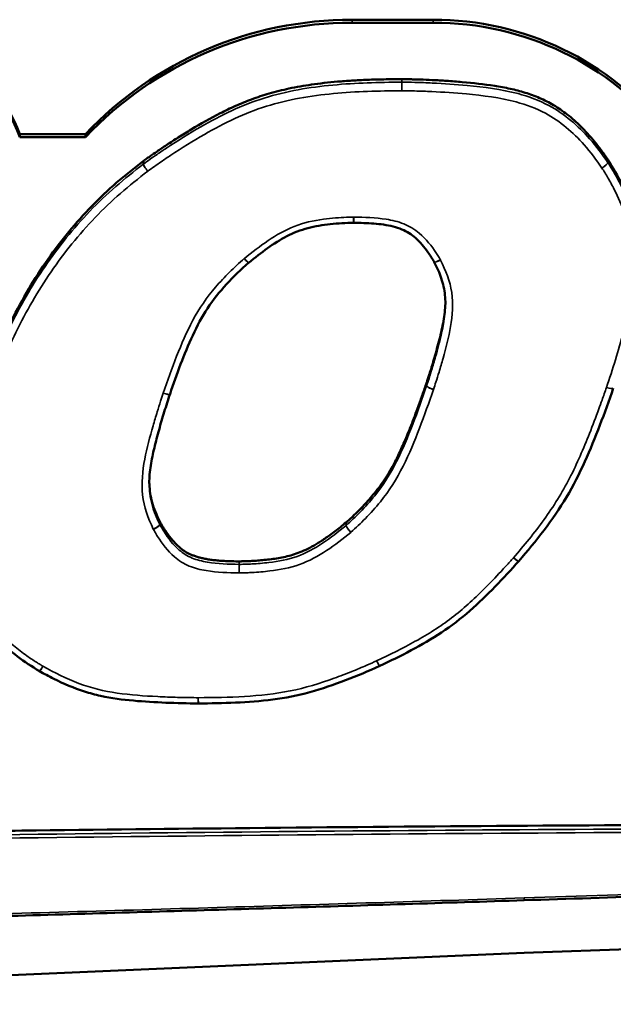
# Model space of a CAD drawing. Header units: inches. Extents: x 0.2 to 58.8, y 1.7 to 68.8.
# Tile 268 of 283: x 47.203 to 47.615, y 62.06 to 62.742. Entities that reach past the tile are written whole.
import ezdxf

# ---------------------------------------------------------------- set-up
doc = ezdxf.new("R2010")
doc.units = ezdxf.units.IN
doc.header["$MEASUREMENT"] = 0
doc.layers.add('Visible (ANSI)', color=7, linetype='Continuous', lineweight=50)
doc.layers.add('Visible Narrow (ANSI)', color=7, linetype='Continuous', lineweight=35)

msp = doc.modelspace()

# ---------------------------------------------------------------- linework, layer by layer
at = {"layer": 'Visible (ANSI)'}
for p, q in [((47.48957, 62.74237), (47.43337, 62.74237)), ((47.43337, 62.74029), (47.48957, 62.74029)), ((47.24854, 62.66311), (47.2028, 62.66311)), ((47.2028, 62.66103), (47.2028, 62.66311)), ((47.2028, 62.66103), (47.24854, 62.66103)), ((47.24854, 62.66103), (47.24854, 62.66311)), ((47.43438, 62.6015), (47.43442, 62.6015)), ((47.3618, 62.57392), (47.36185, 62.57396)), ((47.30705, 62.4828), (47.30706, 62.48282)), ((48.48112, 62.12648), (47.55267, 62.09543)), ((47.55267, 62.09543), (46.73187, 62.05967))]:
    msp.add_line(p, q, dxfattribs=at)
for centre, start, end in [((47.60978, 62.48839), 341.16408, 341.48855), ((47.54521, 62.3703), 318.8354, 319.17395), ((47.21895, 62.29509), 239.90469, 240.87268), ((47.45038, 62.29883), 294.85891, 295.18357), ((47.32669, 62.27331), 269.91882, 270.18367)]:
    msp.add_arc(centre, 0.005, start, end, dxfattribs=at)
for centre, major_axis, ratio, start_param, end_param in [((47.08777, 62.62286), (0.12217, 0), 0.978148, 0.343558, 1.570796), ((47.43337, 62.49655), (-0.25131, 0), 0.978148, 4.712389, 5.538723), ((47.48957, 62.54304), (-0.20379, 0), 0.978148, 3.79987, 4.712389), ((47.08777, 62.62078), (0.12217, 0), 0.978148, 0.343558, 1.570796), ((47.43337, 62.49447), (0.25131, 0), 0.978148, 1.570796, 2.39713), ((47.48957, 62.54096), (0.20379, 0), 0.978148, 0.658277, 1.570796), ((47.48549, 62.57231), (0.00529, -0.00023), 0.912162, 0.47841, 0.508989)]:
    msp.add_ellipse(centre, major_axis=major_axis, ratio=ratio, start_param=start_param, end_param=end_param, dxfattribs=at)
for points, knots in [([(47.28859, 62.64435), (47.28867, 62.64441), (47.28904, 62.64468), (47.28987, 62.64528), (47.29124, 62.64627), (47.29403, 62.64825), (47.29859, 62.65141), (47.30518, 62.65584), (47.31307, 62.66094), (47.32528, 62.66847), (47.33843, 62.67588), (47.35246, 62.6827), (47.36379, 62.68737), (47.3762, 62.69146), (47.3901, 62.6949), (47.40284, 62.69712), (47.41407, 62.69855), (47.42339, 62.69948), (47.43339, 62.70021), (47.44414, 62.70073), (47.45567, 62.70106), (47.46363, 62.7011), (47.46774, 62.70112)], [0.0001669, 0.0001669, 0.0001669, 0.0001669, 0.0009341, 0.0036538, 0.0080356, 0.0139561, 0.0299207, 0.0505654, 0.0749138, 0.101997, 0.1605463, 0.1904728, 0.2213119, 0.2541444, 0.2901301, 0.3304757, 0.3526676, 0.3764067, 0.4018441, 0.4291297, 0.458412, 0.4897452, 0.4897452, 0.4897452, 0.4897452]), ([(47.46778, 62.70112), (47.46791, 62.70112), (47.46843, 62.70112), (47.46957, 62.70111), (47.47142, 62.70109), (47.47391, 62.70104), (47.47698, 62.70098), (47.48206, 62.70083), (47.48944, 62.70054), (47.49922, 62.7), (47.51367, 62.6989), (47.52843, 62.69724), (47.54297, 62.69461), (47.55342, 62.69191), (47.56353, 62.68821), (47.57338, 62.68319), (47.58125, 62.67781), (47.58741, 62.6727), (47.59212, 62.6683), (47.59681, 62.66338), (47.6015, 62.65791), (47.60621, 62.65187), (47.60921, 62.64756), (47.61075, 62.64534)], [0, 0, 0, 0, 0.0010176, 0.0039696, 0.0087051, 0.0150732, 0.0229232, 0.0321047, 0.0538616, 0.0791463, 0.1067684, 0.1643173, 0.1922116, 0.2194204, 0.2465407, 0.2743497, 0.30379, 0.3194557, 0.3359275, 0.3533416, 0.3718327, 0.3915324, 0.4124624, 0.4124624, 0.4124624, 0.4124624]), ([(47.61075, 62.64534), (47.61076, 62.64533), (47.61077, 62.64532), (47.61078, 62.64529), (47.61079, 62.64528), (47.6108, 62.64527)], [0, 0, 0, 0, 0.0001071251, 0.0001071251, 0.0002142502, 0.0002142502, 0.0002142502, 0.0002142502]), ([(47.6108, 62.64527), (47.61084, 62.64521), (47.61102, 62.64494), (47.61172, 62.64388), (47.61314, 62.64161), (47.61537, 62.63787), (47.61812, 62.63291), (47.6212, 62.62691), (47.62437, 62.62003), (47.62743, 62.61244), (47.63017, 62.6043), (47.6324, 62.59557), (47.63378, 62.58636), (47.63405, 62.58002), (47.63405, 62.57686)], [0.0001075, 0.0001075, 0.0001075, 0.0001075, 0.0006655, 0.002605, 0.0099674, 0.0214148, 0.0362851, 0.053931, 0.0737244, 0.0950643, 0.1173883, 0.1404478, 0.1651381, 0.1897619, 0.1897619, 0.1897619, 0.1897619]), ([(47.1772, 62.48557), (47.18018, 62.49387), (47.18606, 62.5102), (47.19677, 62.5336), (47.2087, 62.55564), (47.22199, 62.57626), (47.2366, 62.59548), (47.25255, 62.61325), (47.26974, 62.6297), (47.28224, 62.63942), (47.28849, 62.64427)], [0.0001304, 0.0001304, 0.0001304, 0.0001304, 0.0685768, 0.1350126, 0.1996182, 0.2627311, 0.3247134, 0.3859474, 0.4468292, 0.5075955, 0.5075955, 0.5075955, 0.5075955]), ([(47.28849, 62.64427), (47.28851, 62.64428), (47.28852, 62.6443), (47.28856, 62.64432), (47.28858, 62.64434), (47.28859, 62.64435)], [0, 0, 0, 0, 0.0001667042, 0.0001667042, 0.0003334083, 0.0003334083, 0.0003334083, 0.0003334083]), ([(47.36185, 62.57396), (47.36611, 62.57746), (47.37029, 62.58078), (47.37901, 62.58698), (47.38349, 62.58985), (47.39277, 62.59465), (47.39755, 62.59655), (47.40758, 62.59918), (47.41288, 62.59999), (47.4236, 62.60113), (47.42891, 62.60149), (47.43438, 62.6015)], [0.0000779, 0.0000779, 0.0000779, 0.0000779, 0.0424549, 0.0424549, 0.084832, 0.084832, 0.127209, 0.127209, 0.169586, 0.169586, 0.2119631, 0.2119631, 0.2119631, 0.2119631]), ([(47.43442, 62.6015), (47.43921, 62.60148), (47.44382, 62.60137), (47.45299, 62.60065), (47.45753, 62.60004), (47.46391, 62.59844), (47.46596, 62.59779), (47.47139, 62.59554), (47.47451, 62.59356), (47.48049, 62.58818), (47.48335, 62.58477), (47.48749, 62.57896), (47.48904, 62.57657), (47.49021, 62.57446)], [-0.1825043, -0.1825043, -0.1825043, -0.1825043, -0.1460483, -0.1460483, -0.1095922, -0.1095922, -0.0913641, -0.0913641, -0.0585588, -0.0585588, -0.0221027, -0.0221027, -0.0002239, -0.0002239, -0.0002239, -0.0002239]), ([(47.30706, 62.48282), (47.30944, 62.48977), (47.31185, 62.49663), (47.31703, 62.51021), (47.31976, 62.51693), (47.32582, 62.52998), (47.32914, 62.53631), (47.33687, 62.54813), (47.34136, 62.55364), (47.35113, 62.56422), (47.35614, 62.56915), (47.3618, 62.57392)], [0.0000272, 0.0000272, 0.0000272, 0.0000272, 0.0571392, 0.0571392, 0.1142512, 0.1142512, 0.1713632, 0.1713632, 0.2284753, 0.2284753, 0.2855873, 0.2855873, 0.2855873, 0.2855873]), ([(47.49028, 62.57433), (47.49128, 62.57239), (47.49223, 62.57052), (47.49388, 62.56683), (47.4946, 62.56498), (47.49586, 62.56116), (47.49639, 62.55922), (47.49724, 62.55531), (47.49755, 62.55335), (47.49797, 62.54939), (47.49807, 62.54739), (47.49807, 62.54538)], [0.00019545, 0.00019545, 0.00019545, 0.00019545, 0.01713415, 0.01713415, 0.03407284, 0.03407284, 0.05101153, 0.05101153, 0.06795023, 0.06795023, 0.08488892, 0.08488892, 0.08488892, 0.08488892]), ([(47.48502, 62.49064), (47.48504, 62.49072), (47.48514, 62.49101), (47.48536, 62.49165), (47.4857, 62.49268), (47.48615, 62.49408), (47.48671, 62.4958), (47.48762, 62.49866), (47.48891, 62.50282), (47.49055, 62.50835), (47.49286, 62.51653), (47.49501, 62.52494), (47.49674, 62.53336), (47.49766, 62.53947), (47.498, 62.54381), (47.49805, 62.54611), (47.49806, 62.54641)], [0, 0, 0, 0, 0.0006132, 0.0023917, 0.0052442, 0.0090793, 0.0138056, 0.0193319, 0.0324196, 0.0476136, 0.0641874, 0.0985818, 0.1151198, 0.1310614, 0.1466274, 0.1489852, 0.1489852, 0.1489852, 0.1489852]), ([(47.42918, 62.3938), (47.42933, 62.39393), (47.42994, 62.39445), (47.43124, 62.39561), (47.43329, 62.39748), (47.43595, 62.40001), (47.43908, 62.40313), (47.44254, 62.40677), (47.44621, 62.41087), (47.44997, 62.41539), (47.45377, 62.42039), (47.45758, 62.42607), (47.46071, 62.43141), (47.46329, 62.43624), (47.46534, 62.44035), (47.46747, 62.44485), (47.46967, 62.4498), (47.47196, 62.45522), (47.47435, 62.46116), (47.47685, 62.46765), (47.47946, 62.47474), (47.48222, 62.48246), (47.48406, 62.48783), (47.48501, 62.49062)], [0.0000894, 0.0000894, 0.0000894, 0.0000894, 0.00162, 0.0062377, 0.0134917, 0.0230239, 0.0344804, 0.0475129, 0.0617802, 0.0769508, 0.0928931, 0.1102473, 0.1298731, 0.1408135, 0.1526523, 0.1655002, 0.1794675, 0.1946644, 0.2112003, 0.2291843, 0.2487251, 0.2699309, 0.2928579, 0.2928579, 0.2928579, 0.2928579]), ([(47.29267, 62.421), (47.29267, 62.42504), (47.29305, 62.42912), (47.29432, 62.43733), (47.29521, 62.44147), (47.29719, 62.44978), (47.29829, 62.45393), (47.30061, 62.46222), (47.30183, 62.46636), (47.30437, 62.47461), (47.30566, 62.47868), (47.30705, 62.4828)], [0.0832759, 0.0832759, 0.0832759, 0.0832759, 0.1171508, 0.1171508, 0.1510258, 0.1510258, 0.1849008, 0.1849008, 0.2187757, 0.2187757, 0.2526507, 0.2526507, 0.2526507, 0.2526507]), ([(47.61451, 62.48678), (47.6116, 62.47824), (47.60843, 62.46966), (47.60188, 62.45271), (47.59847, 62.44428), (47.59097, 62.42758), (47.58679, 62.41931), (47.5773, 62.40341), (47.57204, 62.39576), (47.56088, 62.38102), (47.55492, 62.37389), (47.54899, 62.36703)], [0.0000353, 0.0000353, 0.0000353, 0.0000353, 0.0700319, 0.0700319, 0.1400285, 0.1400285, 0.2100251, 0.2100251, 0.2800216, 0.2800216, 0.3500182, 0.3500182, 0.3500182, 0.3500182]), ([(47.29268, 62.42204), (47.29268, 62.42144), (47.29277, 62.41873), (47.29324, 62.41388), (47.29462, 62.40746), (47.2968, 62.40089), (47.29887, 62.39662), (47.29994, 62.39442)], [0.16803243, 0.16803243, 0.16803243, 0.16803243, 0.17273648, 0.18908377, 0.20593607, 0.22373172, 0.24273056, 0.24273056, 0.24273056, 0.24273056]), ([(47.29994, 62.39442), (47.29996, 62.3944), (47.29997, 62.39437), (47.29999, 62.39432), (47.30001, 62.3943), (47.30002, 62.39428)], [0, 0, 0, 0, 0.0002080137, 0.0002080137, 0.0004160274, 0.0004160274, 0.0004160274, 0.0004160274]), ([(47.30002, 62.39428), (47.30002, 62.39427), (47.30008, 62.39415), (47.30035, 62.39366), (47.30095, 62.3926), (47.30195, 62.39091), (47.30331, 62.38876), (47.30499, 62.38629), (47.30697, 62.38362), (47.30922, 62.3809), (47.31171, 62.37823), (47.31448, 62.37572), (47.31768, 62.37344), (47.32075, 62.37183), (47.32353, 62.3707), (47.32589, 62.36991), (47.32849, 62.3692), (47.33135, 62.36857), (47.33449, 62.36803), (47.33793, 62.36759), (47.3417, 62.36723), (47.34583, 62.36698), (47.35032, 62.36682), (47.35344, 62.3668), (47.35507, 62.36679)], [0.0002141, 0.0002141, 0.0002141, 0.0002141, 0.0003064, 0.0011969, 0.004558, 0.009742, 0.0164117, 0.0242363, 0.0328938, 0.0420752, 0.0514907, 0.0609798, 0.0708423, 0.081576, 0.0874501, 0.0937599, 0.1005812, 0.1079887, 0.1160565, 0.1248565, 0.1344596, 0.1449348, 0.1563497, 0.1687144, 0.1687144, 0.1687144, 0.1687144]), ([(47.35511, 62.36679), (47.35516, 62.36679), (47.35536, 62.36679), (47.35581, 62.3668), (47.35655, 62.36681), (47.35805, 62.36684), (47.36047, 62.36691), (47.36393, 62.36707), (47.36801, 62.36734), (47.37419, 62.36788), (47.38064, 62.3687), (47.38719, 62.36997), (47.39221, 62.37129), (47.39738, 62.3731), (47.40283, 62.37554), (47.40753, 62.3781), (47.4115, 62.38055), (47.41471, 62.38268), (47.41808, 62.38505), (47.42162, 62.38769), (47.42533, 62.39061), (47.42783, 62.39269), (47.42912, 62.39376)], [0.0000566, 0.0000566, 0.0000566, 0.0000566, 0.0004068, 0.0015906, 0.0034964, 0.0060694, 0.0129981, 0.0219403, 0.0324623, 0.0441339, 0.0692307, 0.0819679, 0.0950074, 0.1087933, 0.123811, 0.1405715, 0.1497691, 0.1595972, 0.1701201, 0.1814013, 0.193504, 0.206401, 0.206401, 0.206401, 0.206401]), ([(47.42912, 62.39376), (47.42913, 62.39376), (47.42914, 62.39377), (47.42916, 62.39379), (47.42917, 62.39379), (47.42918, 62.3938)], [0, 0, 0, 0, 0.0000893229, 0.0000893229, 0.0001786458, 0.0001786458, 0.0001786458, 0.0001786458]), ([(47.35507, 62.36679), (47.35507, 62.36679), (47.35508, 62.36679), (47.3551, 62.36679), (47.3551, 62.36679), (47.35511, 62.36679)], [0, 0, 0, 0, 0.0000564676, 0.0000564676, 0.0001129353, 0.0001129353, 0.0001129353, 0.0001129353]), ([(47.54897, 62.36701), (47.54372, 62.361), (47.53816, 62.35506), (47.5269, 62.34354), (47.52112, 62.33789), (47.50882, 62.32712), (47.50224, 62.32209), (47.48855, 62.31302), (47.48147, 62.30893), (47.46711, 62.30128), (47.45977, 62.29772), (47.45251, 62.2943)], [0.0000374, 0.0000374, 0.0000374, 0.0000374, 0.0614439, 0.0614439, 0.1228505, 0.1228505, 0.184257, 0.184257, 0.2456635, 0.2456635, 0.3070701, 0.3070701, 0.3070701, 0.3070701]), ([(47.21644, 62.29077), (47.21124, 62.29378), (47.20622, 62.29719), (47.19657, 62.30438), (47.19181, 62.30828), (47.18538, 62.31518), (47.18339, 62.31765), (47.17984, 62.3228), (47.17826, 62.32548), (47.17401, 62.33365), (47.17179, 62.33928), (47.16797, 62.35051), (47.16637, 62.35623), (47.16491, 62.36179)], [0.0001074, 0.0001074, 0.0001074, 0.0001074, 0.044848, 0.044848, 0.0895886, 0.0895886, 0.1119589, 0.1119589, 0.1343292, 0.1343292, 0.1790698, 0.1790698, 0.2238103, 0.2238103, 0.2238103, 0.2238103]), ([(47.32668, 62.26831), (47.31923, 62.26832), (47.31166, 62.26852), (47.29667, 62.26911), (47.28917, 62.26953), (47.27411, 62.27089), (47.26648, 62.27186), (47.25516, 62.27438), (47.25142, 62.27539), (47.24038, 62.27892), (47.2333, 62.2819), (47.22304, 62.28709), (47.21975, 62.28892), (47.21651, 62.29073)], [0.00003, 0.00003, 0.00003, 0.00003, 0.0567408, 0.0567408, 0.1134517, 0.1134517, 0.1701625, 0.1701625, 0.1985179, 0.1985179, 0.2552288, 0.2552288, 0.2835842, 0.2835842, 0.2835842, 0.2835842]), ([(47.45248, 62.29429), (47.44476, 62.29071), (47.43671, 62.2874), (47.42064, 62.28126), (47.41247, 62.2784), (47.39561, 62.27378), (47.38696, 62.27212), (47.3697, 62.26988), (47.36107, 62.26924), (47.34385, 62.26845), (47.33522, 62.26834), (47.3267, 62.26831)], [0.0000365, 0.0000365, 0.0000365, 0.0000365, 0.064948, 0.064948, 0.1298596, 0.1298596, 0.1947712, 0.1947712, 0.2596828, 0.2596828, 0.3245944, 0.3245944, 0.3245944, 0.3245944]), ([(46.65088, 62.1653), (46.65212, 62.1654), (46.65761, 62.16587), (46.67114, 62.16673), (46.69604, 62.1681), (46.73464, 62.16978), (46.78929, 62.17175), (46.84591, 62.1734), (46.90099, 62.17478), (46.95031, 62.17588), (47.00539, 62.17698), (47.06647, 62.17806), (47.13344, 62.17911), (47.23276, 62.18048), (47.42382, 62.18264), (47.64733, 62.18421), (47.87137, 62.18464), (48.00585, 62.1843), (48.10648, 62.18355), (48.17466, 62.18276), (48.23669, 62.18177), (48.27588, 62.18077), (48.2943, 62.1803)], [0, 0, 0, 0, 0.009513, 0.041989, 0.103346, 0.199513, 0.336424, 0.520017, 0.631176, 0.756234, 0.895932, 1.051016, 1.221724, 1.406292, 1.807929, 2.677688, 3.109515, 3.515113, 3.702409, 3.876348, 4.034665, 4.175099, 4.175099, 4.175099, 4.175099]), ([(48.4786, 62.16286), (48.44775, 62.16149), (48.41686, 62.16057), (48.32427, 62.15735), (48.26255, 62.15525), (48.13909, 62.15109), (48.07736, 62.14903), (47.95391, 62.14493), (47.89218, 62.1429), (47.76872, 62.13885), (47.70699, 62.13683), (47.61439, 62.13382), (47.58353, 62.13282), (47.55267, 62.13181)], [0.000001, 0.000001, 0.000001, 0.000001, 0.235321, 0.235321, 0.70596, 0.70596, 1.176599, 1.176599, 1.647238, 1.647238, 2.117877, 2.117877, 2.353196, 2.353196, 2.353196, 2.353196]), ([(47.55267, 62.13181), (47.49761, 62.13003), (47.44254, 62.12831), (47.33241, 62.12494), (47.27735, 62.12331), (47.19475, 62.12092), (47.16721, 62.12012), (47.11216, 62.11844), (47.08463, 62.11754), (47.02959, 62.11555), (47.00207, 62.11445), (46.94706, 62.11194), (46.91956, 62.11052), (46.87834, 62.10801), (46.86461, 62.1071), (46.83028, 62.10465), (46.8097, 62.10303), (46.76854, 62.09962), (46.74796, 62.09783), (46.72739, 62.09605)], [0, 0, 0, 0, 0.419786, 0.419786, 0.839571, 0.839571, 1.049464, 1.049464, 1.259357, 1.259357, 1.46925, 1.46925, 1.679143, 1.679143, 1.784089, 1.784089, 1.941509, 1.941509, 2.098929, 2.098929, 2.098929, 2.098929])]:
    msp.add_open_spline(points, degree=3, knots=knots, dxfattribs=at)
for points in [[(47.46774, 62.70112), (47.46775, 62.70112), (47.46776, 62.70112), (47.46777, 62.70112), (47.46778, 62.70112)], [(47.48501, 62.49062), (47.48501, 62.49063), (47.48502, 62.49063), (47.48502, 62.49064), (47.48502, 62.49064)]]:
    msp.add_open_spline(points, degree=3, dxfattribs=at)
at = {"layer": 'Visible Narrow (ANSI)'}
for p, q in [((47.43337, 62.74029), (47.43337, 62.74237)), ((47.48957, 62.74029), (47.48957, 62.74237))]:
    msp.add_line(p, q, dxfattribs=at)
for centre, major_axis, ratio, start_param, end_param in [((47.46778, 62.69415), (-0.005, 0), 0.978148, 4.709945, 4.717279), ((47.46778, 62.69415), (-0.00002, 0.005), 0.001017, 0.209437, 1.780233), ((47.46778, 62.69415), (0.00001, 0.005), 0.000508, 4.50295, 6.073746), ((47.2916, 62.63836), (-0.005, 0), 0.978148, 5.357403, 5.383656), ((47.2916, 62.63836), (-0.00307, 0.00395), 0.129317, 0.164927, 1.735724), ((47.2916, 62.63836), (-0.00296, 0.00403), 0.124999, 0.168246, 1.739043), ((47.60662, 62.64051), (0.0041, 0.00286), 0.171899, 4.593389, 6.164185), ((47.60662, 62.64051), (0.00415, 0.00278), 0.173848, 4.596329, 6.167126), ((47.60662, 62.64051), (-0.005, 0), 0.978148, 3.722142, 3.739012), ((47.43436, 62.6065), (0.00002, -0.005), 0.000677, 4.921827, 6.283184), ((47.43445, 62.6065), (-0.00003, -0.005), 0.001201, 0, 1.36136), ((47.35858, 62.57774), (0.00322, -0.00382), 0.135688, 4.872068, 6.283185), ((47.35868, 62.57782), (0.00317, -0.00386), 0.133745, 4.873715, 6.283185), ((47.49459, 62.57688), (-0.00438, -0.00242), 0.182869, 0, 1.470004), ((47.49473, 62.57661), (-0.00445, -0.00228), 0.185911, 0, 1.475919), ((47.48977, 62.48704), (-0.00474, 0.0016), 0.197414, 0.066588, 1.637385), ((47.48976, 62.487), (-0.00473, 0.00162), 0.197147, 0.067406, 1.638203), ((47.30232, 62.4844), (0.00474, -0.0016), 0.197405, 4.779005, 6.283185), ((47.30233, 62.48444), (0.00473, -0.00162), 0.197124, 4.779865, 6.283185), ((47.60978, 62.48839), (0.00473, -0.00161), 0.197222, 4.779566, 6.283185), ((47.60978, 62.48839), (0.00474, -0.00159), 0.197585, 4.778448, 6.283185), ((47.29543, 62.39024), (0.0045, 0.00219), 0.187718, 4.621262, 6.192058), ((47.29558, 62.38995), (0.00442, 0.00234), 0.18469, 4.615081, 6.185877), ((47.43236, 62.38795), (-0.00319, 0.00385), 0.134522, 0.160672, 1.731469), ((47.43247, 62.38804), (-0.00325, 0.0038), 0.136739, 0.158771, 1.729568), ((47.54521, 62.3703), (0.00376, -0.00329), 0.158007, 4.849672, 6.283185), ((47.54521, 62.3703), (0.00378, -0.00327), 0.1588, 4.848736, 6.283185), ((47.35504, 62.35982), (0.00003, 0.005), 0.001228, 4.502953, 6.073749), ((47.35512, 62.35982), (-0.00001, 0.005), 0.000621, 0.209439, 1.780235), ((47.45038, 62.29883), (0.0021, -0.00454), 0.089001, 4.902174, 6.283185), ((47.45038, 62.29883), (0.00213, -0.00452), 0.090079, 4.901667, 6.283185), ((47.21895, 62.29509), (-0.00251, -0.00433), 0.105984, 0, 1.389928), ((47.21895, 62.29509), (-0.00243, -0.00437), 0.102913, 0, 1.388164), ((47.32669, 62.27331), (-0.00001, -0.005), 0.000301, 0, 1.361357), ((47.32669, 62.27331), (0.00002, -0.005), 0.000681, 4.921834, 6.283198), ((47.5526, 62.13381), (0.00006, -0.002), 0.006882, 4.921717, 6.283186)]:
    msp.add_ellipse(centre, major_axis=major_axis, ratio=ratio, start_param=start_param, end_param=end_param, dxfattribs=at)
for points, knots in [([(47.46774, 62.70112), (47.46774, 62.70078), (47.46776, 62.70045), (47.46776, 62.69993), (47.46776, 62.69974), (47.46776, 62.69956), (47.46776, 62.69939), (47.46776, 62.69921), (47.46776, 62.69904)], [-0.00548806, -0.00548806, -0.00548806, -0.00548806, 0.00677857, 0.00677857, 0.01356213, 0.01356213, 0.01356213, 0.01991213, 0.01991213, 0.01991213, 0.01991213]), ([(47.4678, 62.69904), (47.4678, 62.69921), (47.4678, 62.69939), (47.4678, 62.69956), (47.4678, 62.69974), (47.4678, 62.69993), (47.4678, 62.70045), (47.46778, 62.70078), (47.46778, 62.70112)], [-0.01991213, -0.01991213, -0.01991213, -0.01991213, -0.01356213, -0.01356213, -0.01356213, -0.00677857, -0.00677857, 0.00548806, 0.00548806, 0.00548806, 0.00548806]), ([(47.46776, 62.69904), (47.45195, 62.69896), (47.43589, 62.69857), (47.40394, 62.69552), (47.38789, 62.6929), (47.37238, 62.68805), (47.35689, 62.68322), (47.34231, 62.67604), (47.32041, 62.66349), (47.31253, 62.65858), (47.30255, 62.65199), (47.30031, 62.65049), (47.29491, 62.64679), (47.29167, 62.64453), (47.28859, 62.64227)], [-0.4817108, -0.4817108, -0.4817108, -0.4817108, -0.3612172, -0.3612172, -0.2406771, -0.2406771, -0.2406771, -0.1203385, -0.1203385, -0.0499141, -0.0499141, -0.0294822, -0.0294822, -0.0001663, -0.0001663, -0.0001663, -0.0001663]), ([(47.2916, 62.63732), (47.29467, 62.63958), (47.29781, 62.64177), (47.30316, 62.64543), (47.30537, 62.64691), (47.31525, 62.65344), (47.32305, 62.65829), (47.34465, 62.67067), (47.35885, 62.67766), (47.3739, 62.68236), (47.38897, 62.68706), (47.40466, 62.68963), (47.43614, 62.69264), (47.45197, 62.69303), (47.46778, 62.69311)], [0.0001663, 0.0001663, 0.0001663, 0.0001663, 0.0294822, 0.0294822, 0.0499141, 0.0499141, 0.1203385, 0.1203385, 0.2406771, 0.2406771, 0.2406771, 0.3612172, 0.3612172, 0.4817108, 0.4817108, 0.4817108, 0.4817108]), ([(47.46778, 62.69311), (47.47075, 62.6931), (47.47371, 62.69304), (47.48069, 62.69287), (47.48472, 62.69272), (47.4967, 62.69216), (47.50466, 62.69162), (47.52422, 62.68975), (47.53584, 62.68829), (47.54712, 62.68532), (47.55418, 62.68347), (47.56106, 62.68092), (47.57774, 62.67199), (47.58664, 62.66427), (47.59874, 62.65049), (47.60276, 62.64502), (47.60662, 62.63947)], [0.0000465, 0.0000465, 0.0000465, 0.0000465, 0.0226254, 0.0226254, 0.0532865, 0.0532865, 0.1140707, 0.1140707, 0.2030024, 0.2030024, 0.2030024, 0.2587234, 0.2587234, 0.3478769, 0.3478769, 0.4002214, 0.4002214, 0.4002214, 0.4002214]), ([(47.61075, 62.64326), (47.60689, 62.64882), (47.6027, 62.65453), (47.59015, 62.66881), (47.58076, 62.67698), (47.56308, 62.68645), (47.55578, 62.68915), (47.54841, 62.69109), (47.53666, 62.69418), (47.52485, 62.69565), (47.50505, 62.69754), (47.49701, 62.69808), (47.48492, 62.69865), (47.48086, 62.69879), (47.47381, 62.69897), (47.47076, 62.69903), (47.4678, 62.69904)], [-0.4002214, -0.4002214, -0.4002214, -0.4002214, -0.3478769, -0.3478769, -0.2587234, -0.2587234, -0.2030024, -0.2030024, -0.2030024, -0.1140707, -0.1140707, -0.0532865, -0.0532865, -0.0226254, -0.0226254, -0.0000465, -0.0000465, -0.0000465, -0.0000465]), ([(47.61075, 62.64534), (47.61075, 62.64508), (47.61075, 62.64482), (47.61075, 62.6443), (47.61075, 62.64404), (47.61075, 62.64378), (47.61075, 62.64361), (47.61075, 62.64343), (47.61075, 62.64326)], [0, 0, 0, 0, 0.009525, 0.009525, 0.01905, 0.01905, 0.01905, 0.0254, 0.0254, 0.0254, 0.0254]), ([(47.6108, 62.64319), (47.6108, 62.64336), (47.6108, 62.64354), (47.6108, 62.64371), (47.6108, 62.64397), (47.6108, 62.64423), (47.6108, 62.64475), (47.6108, 62.64501), (47.6108, 62.64527)], [-0.0254, -0.0254, -0.0254, -0.0254, -0.01905, -0.01905, -0.01905, -0.009525, -0.009525, 0, 0, 0, 0]), ([(47.28849, 62.64219), (47.27566, 62.63222), (47.26282, 62.62148), (47.24006, 62.59769), (47.22966, 62.58485), (47.22038, 62.57131), (47.21108, 62.55773), (47.2029, 62.54344), (47.18852, 62.51404), (47.18265, 62.49866), (47.1772, 62.4835)], [-0.5005776, -0.5005776, -0.5005776, -0.5005776, -0.3757352, -0.3757352, -0.2507262, -0.2507262, -0.2507262, -0.1253631, -0.1253631, -0.0001304, -0.0001304, -0.0001304, -0.0001304]), ([(47.28849, 62.64427), (47.28849, 62.64401), (47.28849, 62.64375), (47.28849, 62.64323), (47.28849, 62.64297), (47.28849, 62.64271), (47.28849, 62.64254), (47.28849, 62.64236), (47.28849, 62.64219)], [0, 0, 0, 0, 0.009525, 0.009525, 0.01905, 0.01905, 0.01905, 0.0254, 0.0254, 0.0254, 0.0254]), ([(47.28859, 62.64227), (47.28859, 62.64244), (47.28859, 62.64262), (47.28859, 62.64279), (47.28859, 62.64305), (47.28859, 62.64331), (47.28859, 62.64383), (47.28859, 62.64409), (47.28859, 62.64435)], [-0.0254, -0.0254, -0.0254, -0.0254, -0.01905, -0.01905, -0.01905, -0.009525, -0.009525, 0, 0, 0, 0]), ([(47.60662, 62.63947), (47.60729, 62.63846), (47.60794, 62.63744), (47.60932, 62.63519), (47.61005, 62.63396), (47.6123, 62.63008), (47.61375, 62.62739), (47.6207, 62.61376), (47.62533, 62.60235), (47.6291, 62.58208), (47.62933, 62.57367), (47.62874, 62.56547), (47.62779, 62.55213), (47.62496, 62.53897), (47.61815, 62.51292), (47.61405, 62.50011), (47.60978, 62.48735)], [0.0001064, 0.0001064, 0.0001064, 0.0001064, 0.0094691, 0.0094691, 0.0205533, 0.0205533, 0.0441319, 0.0441319, 0.138847, 0.138847, 0.2029354, 0.2029354, 0.2029354, 0.3070688, 0.3070688, 0.4116767, 0.4116767, 0.4116767, 0.4116767]), ([(47.63404, 62.57479), (47.63403, 62.58057), (47.63357, 62.58642), (47.63012, 62.60494), (47.62533, 62.61669), (47.61819, 62.63069), (47.61669, 62.63345), (47.61439, 62.63744), (47.61363, 62.63871), (47.6122, 62.64104), (47.61148, 62.64218), (47.6108, 62.64319)], [-0.1815141, -0.1815141, -0.1815141, -0.1815141, -0.138847, -0.138847, -0.0441319, -0.0441319, -0.0205533, -0.0205533, -0.0094691, -0.0094691, -0.0001064, -0.0001064, -0.0001064, -0.0001064]), ([(47.18191, 62.48083), (47.18737, 62.496), (47.19313, 62.51108), (47.20731, 62.5401), (47.21537, 62.55418), (47.22453, 62.56754), (47.23367, 62.58087), (47.24389, 62.59349), (47.26629, 62.61691), (47.27877, 62.62735), (47.2916, 62.63732)], [0.0001304, 0.0001304, 0.0001304, 0.0001304, 0.1253631, 0.1253631, 0.2507262, 0.2507262, 0.2507262, 0.3757352, 0.3757352, 0.5005776, 0.5005776, 0.5005776, 0.5005776]), ([(47.43436, 62.60546), (47.43358, 62.60546), (47.4328, 62.60545), (47.43114, 62.6054), (47.43026, 62.60537), (47.4269, 62.60524), (47.42442, 62.60509), (47.41912, 62.60466), (47.41631, 62.60436), (47.40659, 62.60306), (47.39971, 62.60158), (47.39323, 62.59903), (47.38681, 62.5965), (47.38079, 62.59305), (47.36937, 62.58538), (47.36397, 62.58114), (47.35868, 62.57678)], [-0.2119631, -0.2119631, -0.2119631, -0.2119631, -0.2060297, -0.2060297, -0.1993006, -0.1993006, -0.1803854, -0.1803854, -0.1588126, -0.1588126, -0.1056041, -0.1056041, -0.1056041, -0.052802, -0.052802, -0.0000779, -0.0000779, -0.0000779, -0.0000779]), ([(47.43445, 62.60546), (47.43444, 62.60546), (47.43442, 62.60546), (47.43439, 62.60546), (47.43438, 62.60546), (47.43436, 62.60546)], [-0.0002294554, -0.0002294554, -0.0002294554, -0.0002294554, -0.0001147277, -0.0001147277, 0, 0, 0, 0]), ([(47.49459, 62.57584), (47.49429, 62.57638), (47.49397, 62.57691), (47.49308, 62.57841), (47.49247, 62.57937), (47.48848, 62.58544), (47.48464, 62.5903), (47.47676, 62.59708), (47.47306, 62.59929), (47.46916, 62.60083), (47.46526, 62.60237), (47.46112, 62.60334), (47.4495, 62.60519), (47.44197, 62.60542), (47.43445, 62.60546)], [0.0002239, 0.0002239, 0.0002239, 0.0002239, 0.0049969, 0.0049969, 0.0137374, 0.0137374, 0.0610882, 0.0610882, 0.0931558, 0.0931558, 0.0931558, 0.1252234, 0.1252234, 0.1825043, 0.1825043, 0.1825043, 0.1825043]), ([(47.35858, 62.5767), (47.355, 62.57369), (47.35159, 62.57049), (47.34496, 62.5639), (47.34175, 62.56049), (47.33261, 62.54988), (47.32732, 62.54214), (47.32293, 62.53394), (47.31863, 62.52589), (47.31501, 62.51751), (47.30832, 62.50059), (47.30528, 62.49201), (47.30233, 62.4834)], [-0.2855873, -0.2855873, -0.2855873, -0.2855873, -0.2495949, -0.2495949, -0.2135506, -0.2135506, -0.1414359, -0.1414359, -0.1414359, -0.070718, -0.070718, -0.0000272, -0.0000272, -0.0000272, -0.0000272]), ([(47.35868, 62.57678), (47.35866, 62.57677), (47.35865, 62.57676), (47.35861, 62.57673), (47.3586, 62.57672), (47.35858, 62.5767)], [-0.0003116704, -0.0003116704, -0.0003116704, -0.0003116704, -0.0001558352, -0.0001558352, 0, 0, 0, 0]), ([(47.48977, 62.486), (47.49035, 62.4877), (47.4909, 62.48941), (47.49219, 62.49343), (47.49291, 62.49573), (47.49458, 62.50122), (47.49551, 62.50441), (47.49843, 62.51486), (47.50032, 62.52216), (47.50164, 62.52957), (47.50302, 62.53738), (47.50358, 62.54538), (47.5013, 62.56105), (47.49835, 62.5685), (47.49473, 62.57557)], [-0.2406292, -0.2406292, -0.2406292, -0.2406292, -0.2266521, -0.2266521, -0.207854, -0.207854, -0.1820509, -0.1820509, -0.1234468, -0.1234468, -0.1234468, -0.0617234, -0.0617234, -0.0001955, -0.0001955, -0.0001955, -0.0001955]), ([(47.49473, 62.57557), (47.49471, 62.57561), (47.49468, 62.57566), (47.49464, 62.57575), (47.49461, 62.5758), (47.49459, 62.57584)], [-0.000804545, -0.000804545, -0.000804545, -0.000804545, -0.0004022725, -0.0004022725, 0, 0, 0, 0]), ([(47.49805, 62.54538), (47.49805, 62.54079), (47.49754, 62.53613), (47.49671, 62.53145), (47.49545, 62.52432), (47.49359, 62.5171), (47.4907, 62.50678), (47.48977, 62.50363), (47.48812, 62.49819), (47.48741, 62.49591), (47.48614, 62.49193), (47.4856, 62.49028), (47.48502, 62.48857)], [0.0848889, 0.0848889, 0.0848889, 0.0848889, 0.1234468, 0.1234468, 0.1234468, 0.1820509, 0.1820509, 0.207854, 0.207854, 0.2266521, 0.2266521, 0.2406292, 0.2406292, 0.2406292, 0.2406292]), ([(47.48502, 62.48855), (47.48193, 62.47954), (47.4788, 62.47064), (47.472, 62.45303), (47.46838, 62.44432), (47.46421, 62.43601), (47.45994, 62.4275), (47.455, 62.41956), (47.44585, 62.4083), (47.44246, 62.40454), (47.43578, 62.39771), (47.43269, 62.39472), (47.42918, 62.39172)], [0.0000259, 0.0000259, 0.0000259, 0.0000259, 0.0740728, 0.0740728, 0.1481457, 0.1481457, 0.1481457, 0.2238982, 0.2238982, 0.2640332, 0.2640332, 0.2995611, 0.2995611, 0.2995611, 0.2995611]), ([(47.48501, 62.49062), (47.48501, 62.49029), (47.48502, 62.48997), (47.48502, 62.48945), (47.48502, 62.48926), (47.48502, 62.48907), (47.48502, 62.4889), (47.48502, 62.48873), (47.48502, 62.48855)], [-0.0327148, -0.0327148, -0.0327148, -0.0327148, -0.02049961, -0.02049961, -0.01366474, -0.01366474, -0.01366474, -0.00731474, -0.00731474, -0.00731474, -0.00731474]), ([(47.48502, 62.48857), (47.48502, 62.48875), (47.48502, 62.48892), (47.48502, 62.48909), (47.48502, 62.48928), (47.48502, 62.48947), (47.48502, 62.48999), (47.48502, 62.49031), (47.48502, 62.49064)], [0.00731474, 0.00731474, 0.00731474, 0.00731474, 0.01366474, 0.01366474, 0.01366474, 0.02049961, 0.02049961, 0.0327148, 0.0327148, 0.0327148, 0.0327148]), ([(47.48502, 62.48857), (47.48502, 62.48857), (47.48502, 62.48857), (47.48502, 62.48856), (47.48502, 62.48856), (47.48502, 62.48855)], [0, 0, 0, 0, 0.0000517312, 0.0000517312, 0.0001034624, 0.0001034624, 0.0001034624, 0.0001034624]), ([(47.30232, 62.48336), (47.3017, 62.48154), (47.3011, 62.47971), (47.29972, 62.47542), (47.29895, 62.47295), (47.29719, 62.46722), (47.29622, 62.46396), (47.29311, 62.45307), (47.29108, 62.44542), (47.28957, 62.43765), (47.28799, 62.42948), (47.28714, 62.42111), (47.28895, 62.4046), (47.29179, 62.39668), (47.29543, 62.3892)], [-0.2526507, -0.2526507, -0.2526507, -0.2526507, -0.2376956, -0.2376956, -0.2175825, -0.2175825, -0.1911059, -0.1911059, -0.1295339, -0.1295339, -0.1295339, -0.064767, -0.064767, -0.000202, -0.000202, -0.000202, -0.000202]), ([(47.30233, 62.4834), (47.30233, 62.4834), (47.30233, 62.48339), (47.30232, 62.48338), (47.30232, 62.48337), (47.30232, 62.48336)], [-0.0001089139, -0.0001089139, -0.0001089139, -0.0001089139, -0.0000544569, -0.0000544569, 0, 0, 0, 0]), ([(47.43247, 62.387), (47.43598, 62.39), (47.4393, 62.3932), (47.44617, 62.40022), (47.44966, 62.40409), (47.45912, 62.41573), (47.46432, 62.42408), (47.4687, 62.43281), (47.47298, 62.44135), (47.47664, 62.45017), (47.48351, 62.46796), (47.48667, 62.47695), (47.48976, 62.48596)], [-0.2995611, -0.2995611, -0.2995611, -0.2995611, -0.2640332, -0.2640332, -0.2238982, -0.2238982, -0.1481457, -0.1481457, -0.1481457, -0.0740728, -0.0740728, -0.0000259, -0.0000259, -0.0000259, -0.0000259]), ([(47.48976, 62.48596), (47.48976, 62.48597), (47.48976, 62.48597), (47.48977, 62.48599), (47.48977, 62.48599), (47.48977, 62.486)], [-0.0001034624, -0.0001034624, -0.0001034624, -0.0001034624, -0.0000517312, -0.0000517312, 0, 0, 0, 0]), ([(47.60978, 62.48735), (47.60877, 62.48442), (47.60774, 62.48149), (47.60596, 62.47656), (47.60523, 62.47455), (47.60239, 62.46684), (47.60022, 62.46116), (47.59379, 62.44499), (47.58938, 62.43455), (47.58419, 62.42448), (47.57905, 62.41449), (47.57306, 62.40491), (47.55982, 62.38656), (47.55259, 62.3778), (47.54521, 62.36926)], [0.0000353, 0.0000353, 0.0000353, 0.0000353, 0.0241314, 0.0241314, 0.0407358, 0.0407358, 0.0878785, 0.0878785, 0.1757571, 0.1757571, 0.1757571, 0.2629063, 0.2629063, 0.3500182, 0.3500182, 0.3500182, 0.3500182]), ([(47.29994, 62.39234), (47.2963, 62.39982), (47.29385, 62.40679), (47.29278, 62.41659), (47.29267, 62.41878), (47.29268, 62.421)], [0.00020201, 0.00020201, 0.00020201, 0.00020201, 0.06476696, 0.06476696, 0.08327587, 0.08327587, 0.08327587, 0.08327587]), ([(47.29994, 62.39442), (47.29994, 62.39416), (47.29994, 62.3939), (47.29994, 62.39338), (47.29994, 62.39312), (47.29994, 62.39286), (47.29994, 62.39269), (47.29994, 62.39251), (47.29994, 62.39234)], [0, 0, 0, 0, 0.009525, 0.009525, 0.01905, 0.01905, 0.01905, 0.0254, 0.0254, 0.0254, 0.0254]), ([(47.30002, 62.3922), (47.30002, 62.39237), (47.30002, 62.39254), (47.30002, 62.39272), (47.30002, 62.39298), (47.30002, 62.39324), (47.30002, 62.39376), (47.30002, 62.39402), (47.30002, 62.39428)], [-0.0254, -0.0254, -0.0254, -0.0254, -0.01905, -0.01905, -0.01905, -0.009525, -0.009525, 0, 0, 0, 0]), ([(47.42912, 62.39376), (47.42912, 62.3935), (47.42912, 62.39324), (47.42912, 62.39272), (47.42912, 62.39246), (47.42912, 62.3922), (47.42912, 62.39202), (47.42912, 62.39185), (47.42912, 62.39168)], [0, 0, 0, 0, 0.009525, 0.009525, 0.01905, 0.01905, 0.01905, 0.0254, 0.0254, 0.0254, 0.0254]), ([(47.42918, 62.39172), (47.42918, 62.3919), (47.42918, 62.39207), (47.42918, 62.39224), (47.42918, 62.3925), (47.42918, 62.39276), (47.42918, 62.39328), (47.42918, 62.39354), (47.42918, 62.3938)], [-0.0254, -0.0254, -0.0254, -0.0254, -0.01905, -0.01905, -0.01905, -0.009525, -0.009525, 0, 0, 0, 0]), ([(47.29543, 62.3892), (47.29545, 62.38915), (47.29548, 62.3891), (47.29553, 62.38901), (47.29555, 62.38896), (47.29558, 62.38891)], [-0.0008320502, -0.0008320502, -0.0008320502, -0.0008320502, -0.0004160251, -0.0004160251, 0, 0, 0, 0]), ([(47.29558, 62.38891), (47.29586, 62.38837), (47.29617, 62.38783), (47.29711, 62.38619), (47.29777, 62.3851), (47.30173, 62.37889), (47.30546, 62.374), (47.31314, 62.36726), (47.31669, 62.36509), (47.32044, 62.36355), (47.32419, 62.36202), (47.32818, 62.36103), (47.33975, 62.35907), (47.3474, 62.35883), (47.35504, 62.35878)], [0.0002321, 0.0002321, 0.0002321, 0.0002321, 0.0050209, 0.0050209, 0.0148517, 0.0148517, 0.0619005, 0.0619005, 0.0928856, 0.0928856, 0.0928856, 0.1238707, 0.1238707, 0.1820296, 0.1820296, 0.1820296, 0.1820296]), ([(47.30002, 62.3922), (47.30001, 62.39222), (47.29999, 62.39224), (47.29997, 62.39229), (47.29996, 62.39232), (47.29994, 62.39234)], [0, 0, 0, 0, 0.0004160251, 0.0004160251, 0.0008320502, 0.0008320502, 0.0008320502, 0.0008320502]), ([(47.35507, 62.36471), (47.34743, 62.36476), (47.34012, 62.36501), (47.32929, 62.36684), (47.32566, 62.36776), (47.32237, 62.3691), (47.31908, 62.37045), (47.31611, 62.37227), (47.30937, 62.37818), (47.30579, 62.3828), (47.30205, 62.38867), (47.30143, 62.3897), (47.30055, 62.39123), (47.3003, 62.39166), (47.30002, 62.3922)], [-0.1820296, -0.1820296, -0.1820296, -0.1820296, -0.1238707, -0.1238707, -0.0928856, -0.0928856, -0.0928856, -0.0619005, -0.0619005, -0.0148517, -0.0148517, -0.0050209, -0.0050209, -0.0002321, -0.0002321, -0.0002321, -0.0002321]), ([(47.42912, 62.39168), (47.42374, 62.38721), (47.41845, 62.38305), (47.40719, 62.37565), (47.40133, 62.37248), (47.39516, 62.37027), (47.389, 62.36805), (47.38242, 62.36683), (47.3717, 62.36554), (47.36771, 62.36521), (47.36255, 62.36493), (47.36138, 62.36488), (47.35849, 62.36477), (47.35687, 62.36472), (47.35511, 62.36471)], [0.0000893, 0.0000893, 0.0000893, 0.0000893, 0.0538646, 0.0538646, 0.1077292, 0.1077292, 0.1077292, 0.1615716, 0.1615716, 0.1928017, 0.1928017, 0.2019647, 0.2019647, 0.2153571, 0.2153571, 0.2153571, 0.2153571]), ([(47.35512, 62.35878), (47.35688, 62.35879), (47.35864, 62.35884), (47.3616, 62.35895), (47.3628, 62.35901), (47.36809, 62.3593), (47.37218, 62.35963), (47.38326, 62.36096), (47.39025, 62.36226), (47.39689, 62.36464), (47.40352, 62.36702), (47.40975, 62.3704), (47.42147, 62.37811), (47.42698, 62.38244), (47.43236, 62.38691)], [-0.2153571, -0.2153571, -0.2153571, -0.2153571, -0.2019647, -0.2019647, -0.1928017, -0.1928017, -0.1615716, -0.1615716, -0.1077292, -0.1077292, -0.1077292, -0.0538646, -0.0538646, -0.0000893, -0.0000893, -0.0000893, -0.0000893]), ([(47.42918, 62.39172), (47.42917, 62.39172), (47.42916, 62.39171), (47.42914, 62.39169), (47.42913, 62.39169), (47.42912, 62.39168)], [0, 0, 0, 0, 0.0001786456, 0.0001786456, 0.0003572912, 0.0003572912, 0.0003572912, 0.0003572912]), ([(47.43236, 62.38691), (47.43238, 62.38692), (47.4324, 62.38694), (47.43243, 62.38697), (47.43245, 62.38698), (47.43247, 62.387)], [-0.0003572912, -0.0003572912, -0.0003572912, -0.0003572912, -0.0001786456, -0.0001786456, 0, 0, 0, 0]), ([(47.35507, 62.36679), (47.35507, 62.36653), (47.35507, 62.36627), (47.35507, 62.36575), (47.35507, 62.36549), (47.35507, 62.36523), (47.35507, 62.36506), (47.35507, 62.36489), (47.35507, 62.36471)], [0, 0, 0, 0, 0.009525, 0.009525, 0.01905, 0.01905, 0.01905, 0.0254, 0.0254, 0.0254, 0.0254]), ([(47.35511, 62.36471), (47.35511, 62.36489), (47.35511, 62.36506), (47.35511, 62.36523), (47.35511, 62.36549), (47.35511, 62.36575), (47.35511, 62.36627), (47.35511, 62.36653), (47.35511, 62.36679)], [-0.0254, -0.0254, -0.0254, -0.0254, -0.01905, -0.01905, -0.01905, -0.009525, -0.009525, 0, 0, 0, 0]), ([(47.54521, 62.36926), (47.54357, 62.36738), (47.5419, 62.36553), (47.53905, 62.36241), (47.53787, 62.36113), (47.53278, 62.35568), (47.5288, 62.35155), (47.51767, 62.34047), (47.51034, 62.33368), (47.50239, 62.32761), (47.49445, 62.32156), (47.48595, 62.31622), (47.46845, 62.30647), (47.45945, 62.30205), (47.45038, 62.29779)], [0.0000374, 0.0000374, 0.0000374, 0.0000374, 0.0192745, 0.0192745, 0.0326471, 0.0326471, 0.0768195, 0.0768195, 0.1536391, 0.1536391, 0.1536391, 0.2303728, 0.2303728, 0.3070701, 0.3070701, 0.3070701, 0.3070701]), ([(47.21895, 62.29405), (47.21825, 62.29446), (47.21757, 62.29487), (47.21608, 62.29578), (47.21528, 62.29629), (47.21223, 62.29823), (47.21001, 62.29972), (47.20464, 62.30351), (47.20153, 62.30586), (47.19377, 62.31236), (47.18937, 62.31679), (47.18587, 62.32182), (47.18237, 62.32685), (47.17964, 62.3324), (47.1742, 62.34589), (47.17187, 62.35393), (47.16974, 62.36202)], [0.0001074, 0.0001074, 0.0001074, 0.0001074, 0.0062367, 0.0062367, 0.0135001, 0.0135001, 0.0339841, 0.0339841, 0.0639086, 0.0639086, 0.1113188, 0.1113188, 0.1113188, 0.1587289, 0.1587289, 0.2238103, 0.2238103, 0.2238103, 0.2238103]), ([(47.35504, 62.35878), (47.35505, 62.35878), (47.35507, 62.35878), (47.3551, 62.35878), (47.35511, 62.35878), (47.35512, 62.35878)], [-0.0002258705, -0.0002258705, -0.0002258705, -0.0002258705, -0.0001129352, -0.0001129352, 0, 0, 0, 0]), ([(47.35511, 62.36471), (47.3551, 62.36471), (47.3551, 62.36471), (47.35508, 62.36471), (47.35507, 62.36471), (47.35507, 62.36471)], [0, 0, 0, 0, 0.0001129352, 0.0001129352, 0.0002258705, 0.0002258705, 0.0002258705, 0.0002258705]), ([(47.45038, 62.29779), (47.44813, 62.29675), (47.44586, 62.29575), (47.44011, 62.29326), (47.43661, 62.2918), (47.42908, 62.28878), (47.42505, 62.28723), (47.41101, 62.28215), (47.40084, 62.27903), (47.39041, 62.27698), (47.37995, 62.27492), (47.36932, 62.2738), (47.34802, 62.27249), (47.33735, 62.27231), (47.32669, 62.27227)], [0.0000365, 0.0000365, 0.0000365, 0.0000365, 0.0189988, 0.0189988, 0.0479583, 0.0479583, 0.0810029, 0.0810029, 0.1620058, 0.1620058, 0.1620058, 0.2433151, 0.2433151, 0.3245944, 0.3245944, 0.3245944, 0.3245944]), ([(47.32669, 62.27227), (47.32466, 62.27228), (47.32264, 62.2723), (47.31785, 62.27237), (47.31509, 62.27243), (47.30772, 62.27263), (47.30311, 62.2728), (47.28912, 62.2735), (47.27973, 62.27414), (47.27043, 62.27548), (47.26131, 62.27681), (47.25232, 62.27901), (47.23511, 62.2854), (47.22694, 62.2896), (47.21895, 62.29405)], [0.00003, 0.00003, 0.00003, 0.00003, 0.0154433, 0.0154433, 0.0365052, 0.0365052, 0.0716343, 0.0716343, 0.1432685, 0.1432685, 0.1432685, 0.2134803, 0.2134803, 0.2835842, 0.2835842, 0.2835842, 0.2835842]), ([(48.2943, 62.1776), (48.2323, 62.17918), (48.17026, 62.18019), (48.03329, 62.1815), (47.95834, 62.18176), (47.74641, 62.1819), (47.60944, 62.18126), (47.47247, 62.18016), (47.33552, 62.17906), (47.19857, 62.17755), (46.99289, 62.1741), (46.92415, 62.17274), (46.81337, 62.16979), (46.77133, 62.16851), (46.71669, 62.1663), (46.70409, 62.16575), (46.67795, 62.16443), (46.66436, 62.16374), (46.65088, 62.16259)], [-4.174531, -4.174531, -4.174531, -4.174531, -3.701923, -3.701923, -3.130842, -3.130842, -2.087153, -2.087153, -2.087153, -1.043576, -1.043576, -0.519716, -0.519716, -0.199283, -0.199283, -0.103167, -0.103167, 0, 0, 0, 0]), ([(46.65106, 62.16023), (46.66455, 62.16138), (46.67807, 62.16206), (46.70418, 62.16338), (46.71678, 62.16393), (46.7714, 62.16614), (46.81343, 62.16742), (46.92419, 62.17037), (46.99293, 62.17173), (47.1986, 62.17518), (47.33554, 62.17669), (47.47249, 62.17779), (47.60945, 62.17889), (47.74642, 62.17953), (47.95833, 62.17939), (48.03328, 62.17913), (48.17024, 62.17781), (48.23225, 62.17681), (48.29425, 62.17523)], [0.000036, 0.000036, 0.000036, 0.000036, 0.103167, 0.103167, 0.199283, 0.199283, 0.519716, 0.519716, 1.043576, 1.043576, 2.087153, 2.087153, 2.087153, 3.130842, 3.130842, 3.701923, 3.701923, 4.174523, 4.174523, 4.174523, 4.174523]), ([(48.47849, 62.16444), (48.46043, 62.16364), (48.44237, 62.16307), (48.40157, 62.16162), (48.37883, 62.16083), (48.31975, 62.15879), (48.2834, 62.15755), (48.1699, 62.1537), (48.09274, 62.15112), (48.01558, 62.14856), (47.93842, 62.14601), (47.86125, 62.14347), (47.70693, 62.13842), (47.62976, 62.1359), (47.5526, 62.1334)], [0.000059, 0.000059, 0.000059, 0.000059, 0.137789, 0.137789, 0.311145, 0.311145, 0.588285, 0.588285, 1.176571, 1.176571, 1.176571, 1.764884, 1.764884, 2.353196, 2.353196, 2.353196, 2.353196]), ([(47.5526, 62.1334), (47.48379, 62.13117), (47.41497, 62.12903), (47.27733, 62.12488), (47.2085, 62.12297), (47.13969, 62.12087), (47.07085, 62.11876), (47.00201, 62.11637), (46.86446, 62.10915), (46.79582, 62.10357), (46.72721, 62.09762), (46.72721, 62.09762), (46.72721, 62.09762), (46.7272, 62.09762)], [0, 0, 0, 0, 0.524654, 0.524654, 1.049308, 1.049308, 1.049308, 1.574119, 1.574119, 2.098931, 2.098931, 2.098931, 2.098957, 2.098957, 2.098957, 2.098957])]:
    msp.add_open_spline(points, degree=3, knots=knots, dxfattribs=at)

doc.saveas('drawing.dxf')
